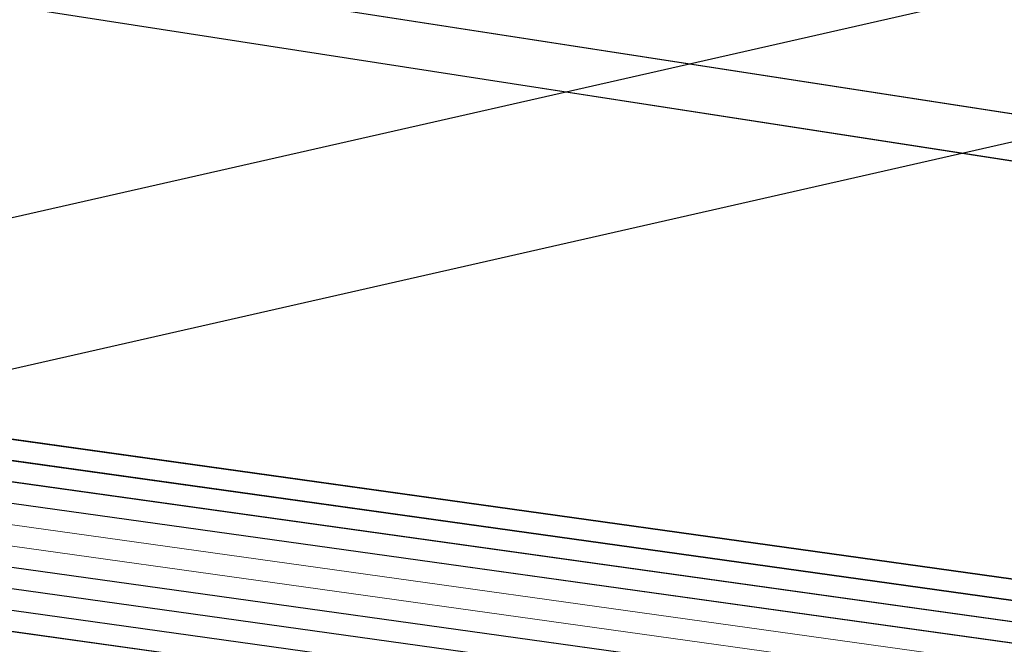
# Model space of a CAD drawing. Header units: metres. Extents: x -502 to 161, y -108 to 174.
# Tile 311 of 656: x -172.07 to -169.73, y -31.31 to -29.83. Entities that reach past the tile are written whole.
import ezdxf

# ---------------------------------------------------------------- set-up
doc = ezdxf.new("R2010")
doc.units = ezdxf.units.M
doc.header["$LTSCALE"] = 0.1
for name, color, linetype in [('BRI31-005.05-5p02-Koordinierung Lageplan 4. BA ZOB West 2022-06-15', 7, 'Continuous'), ('BRI31-005.06-5f07-Koordinierung Lageplan 4. BA ZOB Fernbusbahnh', 7, 'Continuous'), ('BRI32-005.02-5f05-Koordinierung Schemaplan 4 BA ZOB Teilbereich', 7, 'Continuous'), ('BRI32-005.03-5f06-Koordinierung Schemaplan 4 BA ZOB Teilbereich 2 Ost - Bahnhofsallee 2023-01-21', 7, 'Continuous')]:
    doc.layers.add(name, color=color, linetype=linetype)

msp = doc.modelspace()

# ---------------------------------------------------------------- linework, layer by layer
at = {"layer": 'BRI31-005.05-5p02-Koordinierung Lageplan 4. BA ZOB West 2022-06-15', "color": 250, "linetype": 'Continuous', "lineweight": 25, "true_color": 0x333333, "transparency": 33554687}
for p, q in [((-174.7127, -30.8913), (-141.808, -23.422)), ((-174.6352, -31.2326), (-141.7305, -23.7633))]:
    msp.add_line(p, q, dxfattribs=at)
at = {"layer": 'BRI31-005.05-5p02-Koordinierung Lageplan 4. BA ZOB West 2022-06-15', "color": 6, "linetype": 'Continuous', "lineweight": 25, "true_color": 0xff00ff, "transparency": 33554687, "flags": 128}
for points in [[(-12.8197, -7.1584), (-13.0948, -7.1684), (-17.6753, -7.3484), (-25.0233, -7.7685), (-29.4119, -8.0888), (-36.588, -9.7298), (-36.8022, -9.7791), (-48.761, -11.229), (-54.8582, -12.3594), (-60.5568, -13.5195), (-72.2392, -15.9794), (-83.9386, -18.0493), (-95.7552, -20.2994), (-107.5641, -22.6294), (-119.3715, -24.8394), (-124.8625, -26.009), (-126.093, -26.1489), (-127.2478, -26.3291), (-138.8097, -28.3993), (-150.5411, -30.6494), (-156.6329, -31.8278), (-162.3974, -31.1788), (-174.3003, -29.339)], [(-174.3171, -29.4477), (-162.412, -31.2879), (-156.6285, -31.939), (-150.5203, -30.7574), (-138.7897, -28.5075), (-127.2296, -26.4376), (-126.0783, -26.2579), (-124.8448, -26.1177), (-119.3499, -24.9473), (-107.5433, -22.7374), (-95.7342, -20.4074), (-83.9188, -18.1575), (-72.2182, -16.0874), (-60.5345, -13.6272), (-54.8372, -12.4674), (-48.7444, -11.3378), (-36.7832, -9.8876), (-36.5634, -9.837), (-29.3955, -8.1979), (-25.0161, -7.8783), (-17.67, -7.4583), (-13.0906, -7.2783), (-12.8157, -7.2683)]]:
    msp.add_lwpolyline(points, dxfattribs=at)
at = {"layer": 'BRI31-005.05-5p02-Koordinierung Lageplan 4. BA ZOB West 2022-06-15', "color": 190, "linetype": 'Continuous', "lineweight": 35, "true_color": 0x7f00ff, "transparency": 33554687, "flags": 128}
for points in [[(-55.7007, -13.3634), (-59.4327, -13.9934), (-61.4087, -14.3464), (-62.2647, -14.4984), (-62.6667, -14.5974), (-62.8907, -14.7334), (-63.5967, -15.2334), (-64.4177, -15.8004), (-64.8657, -15.8864), (-69.7037, -16.7484), (-75.4637, -17.6884), (-81.7337, -18.6534), (-88.9077, -20.0034), (-93.6827, -20.7334), (-98.9647, -21.6334), (-104.5957, -22.9234), (-121.8907, -26.2934), (-126.8117, -27.2034), (-150.4477, -31.7134), (-157.1307, -33.0134), (-162.7687, -32.1234), (-174.7807, -30.4434), (-178.1477, -29.6134), (-179.1357, -29.4334)], [(-93.6747, -20.7824), (-98.9547, -21.6824), (-104.5847, -22.9724), (-121.8807, -26.3424), (-126.8027, -27.2524), (-150.4387, -31.7624), (-150.7407, -31.8214), (-157.1297, -33.0644), (-162.7757, -32.1724), (-174.7877, -30.4934), (-178.1567, -29.6624), (-179.1357, -29.4844)]]:
    msp.add_lwpolyline(points, dxfattribs=at)
at = {"layer": 'BRI31-005.05-5p02-Koordinierung Lageplan 4. BA ZOB West 2022-06-15', "color": 250, "linetype": 'Continuous', "lineweight": 25, "true_color": 0x333333, "transparency": 33554687, "flags": 128}
for points in [[(-179.1357, -29.7394), (-178.2047, -29.9074), (-176.5237, -30.3244), (-174.8367, -30.8434), (-162.8247, -32.5154), (-157.1227, -33.4214), (-150.6707, -32.1644), (-150.3757, -32.1054), (-126.7397, -27.5954), (-121.8107, -26.6854), (-104.5117, -23.3154), (-93.6067, -21.1744), (-88.8337, -20.4444), (-81.6527, -19.0944), (-75.3827, -18.1294), (-69.6317, -17.1894), (-64.2647, -16.2324), (-63.2977, -15.6984), (-62.6077, -15.0894), (-62.1947, -14.8414), (-59.6597, -14.3864), (-59.3767, -14.3364), (-55.6447, -13.7064)], [(-55.6367, -13.7554), (-59.3687, -14.3854), (-59.6507, -14.4354), (-62.1767, -14.8894), (-62.5777, -15.1304), (-63.2687, -15.7394), (-64.2477, -16.2804), (-69.6237, -17.2384), (-75.3737, -18.1784), (-81.6437, -19.1434), (-88.8257, -20.4934), (-93.5977, -21.2234), (-104.5017, -23.3644), (-121.8007, -26.7344), (-126.7307, -27.6444), (-150.3667, -32.1544), (-150.6607, -32.2134), (-157.1217, -33.4724), (-162.8317, -32.5644), (-174.8437, -30.8934), (-176.5357, -30.3734), (-178.2147, -29.9564), (-179.1357, -29.7904)], [(-62.5057, -14.9114), (-62.7017, -15.0274), (-63.4007, -15.5204), (-64.2987, -16.1364), (-69.6477, -17.0914), (-75.4007, -18.0314), (-81.6707, -18.9964), (-88.8497, -20.3464), (-93.6247, -21.0764), (-104.5317, -23.2174), (-121.8307, -26.5874), (-126.7577, -27.4974), (-150.3937, -32.0074), (-150.6907, -32.0664), (-157.1247, -33.3194), (-162.8107, -32.4174), (-174.8227, -30.7434), (-176.4997, -30.2264), (-178.1847, -29.8094), (-179.1357, -29.6374)], [(-62.4797, -14.9544), (-62.6747, -15.0694), (-63.3727, -15.5614), (-64.2817, -16.1844), (-69.6397, -17.1404), (-75.3917, -18.0804), (-81.6617, -19.0454), (-88.8417, -20.3954), (-93.6157, -21.1254), (-104.5217, -23.2664), (-121.8207, -26.6364), (-126.7487, -27.5464), (-150.3847, -32.0564), (-150.6807, -32.1154), (-157.1237, -33.3704), (-162.8177, -32.4664), (-174.8297, -30.7934), (-176.5117, -30.2754), (-178.1947, -29.8584), (-179.1357, -29.6884)], [(-93.6667, -20.8314), (-98.9447, -21.7314), (-104.5737, -23.0214), (-121.8707, -26.3914), (-126.7937, -27.3014), (-150.4297, -31.8114), (-150.7307, -31.8704), (-157.1287, -33.1154), (-162.7827, -32.2214), (-174.7947, -30.5434), (-178.1657, -29.7114), (-179.1357, -29.5354)], [(-93.6587, -20.8804), (-98.9347, -21.7804), (-104.5627, -23.0704), (-121.8607, -26.4404), (-126.7847, -27.3504), (-150.4207, -31.8604), (-150.7207, -31.9194), (-157.1277, -33.1664), (-162.7897, -32.2704), (-174.8017, -30.5934), (-178.1747, -29.7604), (-179.1357, -29.5864)]]:
    msp.add_lwpolyline(points, dxfattribs=at)
at = {"layer": 'BRI31-005.05-5p02-Koordinierung Lageplan 4. BA ZOB West 2022-06-15', "color": 251, "linetype": 'Continuous', "lineweight": 13, "true_color": 0x5b5b5b, "transparency": 33554687, "flags": 128}
for points in [[(-93.6507, -20.9294), (-98.8777, -21.8214), (-104.5517, -23.1194), (-121.8507, -26.4894), (-126.7757, -27.3994), (-150.4117, -31.9094), (-150.7107, -31.9684), (-157.1267, -33.2174), (-162.7967, -32.3194), (-174.8087, -30.6434), (-176.5547, -29.7624), (-176.4667, -28.8414), (-176.3907, -28.5144)], [(-93.6427, -20.9784), (-98.9147, -21.8784), (-104.5407, -23.1684), (-121.8407, -26.5384), (-126.7667, -27.4484), (-150.4027, -31.9584), (-150.7007, -32.0174), (-157.1257, -33.2684), (-162.8037, -32.3684), (-174.8157, -30.6934), (-176.6607, -29.8214), (-176.5657, -28.8254), (-176.4877, -28.4914)]]:
    msp.add_lwpolyline(points, dxfattribs=at)
at = {"layer": 'BRI31-005.05-5p02-Koordinierung Lageplan 4. BA ZOB West 2022-06-15', "color": 116, "linetype": 'Continuous', "lineweight": 13, "true_color": 0x007f3f, "transparency": 33554687, "flags": 128}
for points in [[(-126.7577, -27.4974), (-150.3927, -32.0074), (-150.6917, -32.0664), (-157.1247, -33.3194), (-162.8117, -32.4184), (-174.8387, -30.7404), (-176.6607, -29.8214), (-176.5657, -28.8254), (-176.4877, -28.4914), (-176.2937, -28.5374), (-176.3677, -28.8574), (-176.4487, -29.7034), (-174.7787, -30.5464), (-162.7817, -32.2204), (-157.1287, -33.1154), (-150.7297, -31.8704), (-150.4307, -31.8114), (-126.7937, -27.3014)], [(-126.7487, -27.5464), (-150.3837, -32.0564), (-150.6817, -32.1154), (-157.1237, -33.3704), (-162.8187, -32.4674), (-174.8447, -30.7904), (-176.7667, -29.8814), (-176.6647, -28.8094), (-176.5847, -28.4684), (-176.3907, -28.5144), (-176.4667, -28.8414), (-176.5547, -29.7614), (-174.7867, -30.5964), (-162.7887, -32.2694), (-157.1277, -33.1664), (-150.7197, -31.9194), (-150.4217, -31.8604), (-126.7847, -27.3504)]]:
    msp.add_lwpolyline(points, dxfattribs=at)
at = {"layer": 'BRI31-005.06-5f07-Koordinierung Lageplan 4. BA ZOB Fernbusbahnh', "color": 190, "linetype": 'Continuous', "lineweight": 30, "true_color": 0x7f00ff, "transparency": 33554687, "flags": 128}
for points in [[(-55.7007, -13.3634), (-59.4327, -13.9934), (-61.4087, -14.3464), (-62.2647, -14.4984), (-62.6667, -14.5974), (-62.8907, -14.7334), (-63.5967, -15.2334), (-64.4177, -15.8004), (-64.8657, -15.8864), (-69.7037, -16.7484), (-75.4637, -17.6884), (-81.7337, -18.6534), (-88.9077, -20.0034), (-93.6827, -20.7334), (-98.9647, -21.6334), (-104.5957, -22.9234), (-121.8907, -26.2934), (-126.8117, -27.2034), (-150.4477, -31.7134), (-157.1307, -33.0134), (-162.7687, -32.1234), (-174.7807, -30.4434), (-178.1477, -29.6134), (-179.1357, -29.4334)], [(-93.6747, -20.7824), (-98.9547, -21.6824), (-104.5847, -22.9724), (-121.8807, -26.3424), (-126.8027, -27.2524), (-150.4387, -31.7624), (-150.7407, -31.8214), (-157.1297, -33.0644), (-162.7757, -32.1724), (-174.7877, -30.4934), (-178.1567, -29.6624), (-179.1357, -29.4844)]]:
    msp.add_lwpolyline(points, dxfattribs=at)
at = {"layer": 'BRI31-005.06-5f07-Koordinierung Lageplan 4. BA ZOB Fernbusbahnh', "color": 250, "linetype": 'Continuous', "lineweight": 20, "true_color": 0x333333, "transparency": 33554687, "flags": 128}
for points in [[(-179.1357, -29.7394), (-178.2047, -29.9074), (-176.5237, -30.3244), (-174.8367, -30.8434), (-162.8247, -32.5154), (-157.1227, -33.4214), (-150.6707, -32.1644), (-150.3757, -32.1054), (-126.7397, -27.5954), (-121.8107, -26.6854), (-104.5117, -23.3154), (-93.6067, -21.1744), (-88.8337, -20.4444), (-81.6527, -19.0944), (-75.3827, -18.1294), (-69.6317, -17.1894), (-64.2647, -16.2324), (-63.2977, -15.6984), (-62.6077, -15.0894), (-62.1947, -14.8414), (-59.6597, -14.3864), (-59.3767, -14.3364), (-55.6447, -13.7064)], [(-55.6367, -13.7554), (-59.3687, -14.3854), (-59.6507, -14.4354), (-62.1767, -14.8894), (-62.5777, -15.1304), (-63.2687, -15.7394), (-64.2477, -16.2804), (-69.6237, -17.2384), (-75.3737, -18.1784), (-81.6437, -19.1434), (-88.8257, -20.4934), (-93.5977, -21.2234), (-104.5017, -23.3644), (-121.8007, -26.7344), (-126.7307, -27.6444), (-150.3667, -32.1544), (-150.6607, -32.2134), (-157.1217, -33.4724), (-162.8317, -32.5644), (-174.8437, -30.8934), (-176.5357, -30.3734), (-178.2147, -29.9564), (-179.1357, -29.7904)], [(-62.5057, -14.9114), (-62.7017, -15.0274), (-63.4007, -15.5204), (-64.2987, -16.1364), (-69.6477, -17.0914), (-75.4007, -18.0314), (-81.6707, -18.9964), (-88.8497, -20.3464), (-93.6247, -21.0764), (-104.5317, -23.2174), (-121.8307, -26.5874), (-126.7577, -27.4974), (-150.3937, -32.0074), (-150.6907, -32.0664), (-157.1247, -33.3194), (-162.8107, -32.4174), (-174.8227, -30.7434), (-176.4997, -30.2264), (-178.1847, -29.8094), (-179.1357, -29.6374)], [(-62.4797, -14.9544), (-62.6747, -15.0694), (-63.3727, -15.5614), (-64.2817, -16.1844), (-69.6397, -17.1404), (-75.3917, -18.0804), (-81.6617, -19.0454), (-88.8417, -20.3954), (-93.6157, -21.1254), (-104.5217, -23.2664), (-121.8207, -26.6364), (-126.7487, -27.5464), (-150.3847, -32.0564), (-150.6807, -32.1154), (-157.1237, -33.3704), (-162.8177, -32.4664), (-174.8297, -30.7934), (-176.5117, -30.2754), (-178.1947, -29.8584), (-179.1357, -29.6884)], [(-93.6667, -20.8314), (-98.9447, -21.7314), (-104.5737, -23.0214), (-121.8707, -26.3914), (-126.7937, -27.3014), (-150.4297, -31.8114), (-150.7307, -31.8704), (-157.1287, -33.1154), (-162.7827, -32.2214), (-174.7947, -30.5434), (-178.1657, -29.7114), (-179.1357, -29.5354)], [(-93.6587, -20.8804), (-98.9347, -21.7804), (-104.5627, -23.0704), (-121.8607, -26.4404), (-126.7847, -27.3504), (-150.4207, -31.8604), (-150.7207, -31.9194), (-157.1277, -33.1664), (-162.7897, -32.2704), (-174.8017, -30.5934), (-178.1747, -29.7604), (-179.1357, -29.5864)]]:
    msp.add_lwpolyline(points, dxfattribs=at)
at = {"layer": 'BRI32-005.02-5f05-Koordinierung Schemaplan 4 BA ZOB Teilbereich', "color": 6, "linetype": 'Continuous', "lineweight": 25, "true_color": 0xff00ff, "transparency": 33554687, "flags": 128}
for points in [[(-12.8197, -7.1584), (-13.0948, -7.1684), (-17.6753, -7.3484), (-25.0233, -7.7685), (-29.4119, -8.0888), (-36.588, -9.7298), (-36.8022, -9.7791), (-48.761, -11.229), (-54.8582, -12.3594), (-60.5568, -13.5195), (-72.2392, -15.9794), (-83.9386, -18.0493), (-95.7552, -20.2994), (-107.5641, -22.6294), (-119.3715, -24.8394), (-124.8625, -26.009), (-126.093, -26.1489), (-127.2478, -26.3291), (-138.8097, -28.3993), (-150.5411, -30.6494), (-156.6329, -31.8278), (-162.3974, -31.1788), (-174.3003, -29.339)], [(-174.3171, -29.4477), (-162.412, -31.2879), (-156.6285, -31.939), (-150.5203, -30.7574), (-138.7897, -28.5075), (-127.2296, -26.4376), (-126.0783, -26.2579), (-124.8448, -26.1177), (-119.3499, -24.9473), (-107.5433, -22.7374), (-95.7342, -20.4074), (-83.9188, -18.1575), (-72.2182, -16.0874), (-60.5345, -13.6272), (-54.8372, -12.4674), (-48.7444, -11.3378), (-36.7832, -9.8876), (-36.5634, -9.837), (-29.3955, -8.1979), (-25.0161, -7.8783), (-17.67, -7.4583), (-13.0906, -7.2783), (-12.8157, -7.2683)]]:
    msp.add_lwpolyline(points, dxfattribs=at)
at = {"layer": 'BRI32-005.02-5f05-Koordinierung Schemaplan 4 BA ZOB Teilbereich', "color": 190, "linetype": 'Continuous', "lineweight": 35, "true_color": 0x7f00ff, "transparency": 33554687, "flags": 128}
for points in [[(-55.7007, -13.3634), (-59.4327, -13.9934), (-61.4087, -14.3464), (-62.2647, -14.4984), (-62.6667, -14.5974), (-62.8907, -14.7334), (-63.5967, -15.2334), (-64.4177, -15.8004), (-64.8657, -15.8864), (-69.7037, -16.7484), (-75.4637, -17.6884), (-81.7337, -18.6534), (-88.9077, -20.0034), (-93.6827, -20.7334), (-98.9647, -21.6334), (-104.5957, -22.9234), (-121.8907, -26.2934), (-126.8117, -27.2034), (-150.4477, -31.7134), (-157.1307, -33.0134), (-162.7687, -32.1234), (-174.7807, -30.4434), (-178.1477, -29.6134), (-179.1357, -29.4334)], [(-93.6747, -20.7824), (-98.9547, -21.6824), (-104.5847, -22.9724), (-121.8807, -26.3424), (-126.8027, -27.2524), (-150.4387, -31.7624), (-150.7407, -31.8214), (-157.1297, -33.0644), (-162.7757, -32.1724), (-174.7877, -30.4934), (-178.1567, -29.6624), (-179.1357, -29.4844)]]:
    msp.add_lwpolyline(points, dxfattribs=at)
at = {"layer": 'BRI32-005.02-5f05-Koordinierung Schemaplan 4 BA ZOB Teilbereich', "color": 250, "linetype": 'Continuous', "lineweight": 25, "true_color": 0x333333, "transparency": 33554687, "flags": 128}
for points in [[(-179.1357, -29.7394), (-178.2047, -29.9074), (-176.5237, -30.3244), (-174.8367, -30.8434), (-162.8247, -32.5154), (-157.1227, -33.4214), (-150.6707, -32.1644), (-150.3757, -32.1054), (-126.7397, -27.5954), (-121.8107, -26.6854), (-104.5117, -23.3154), (-93.6067, -21.1744), (-88.8337, -20.4444), (-81.6527, -19.0944), (-75.3827, -18.1294), (-69.6317, -17.1894), (-64.2647, -16.2324), (-63.2977, -15.6984), (-62.6077, -15.0894), (-62.1947, -14.8414), (-59.6597, -14.3864), (-59.3767, -14.3364), (-55.6447, -13.7064)], [(-55.6367, -13.7554), (-59.3687, -14.3854), (-59.6507, -14.4354), (-62.1767, -14.8894), (-62.5777, -15.1304), (-63.2687, -15.7394), (-64.2477, -16.2804), (-69.6237, -17.2384), (-75.3737, -18.1784), (-81.6437, -19.1434), (-88.8257, -20.4934), (-93.5977, -21.2234), (-104.5017, -23.3644), (-121.8007, -26.7344), (-126.7307, -27.6444), (-150.3667, -32.1544), (-150.6607, -32.2134), (-157.1217, -33.4724), (-162.8317, -32.5644), (-174.8437, -30.8934), (-176.5357, -30.3734), (-178.2147, -29.9564), (-179.1357, -29.7904)], [(-93.6667, -20.8314), (-98.9447, -21.7314), (-104.5737, -23.0214), (-121.8707, -26.3914), (-126.7937, -27.3014), (-150.4297, -31.8114), (-150.7307, -31.8704), (-157.1287, -33.1154), (-162.7827, -32.2214), (-174.7947, -30.5434), (-178.1657, -29.7114), (-179.1357, -29.5354)], [(-93.6587, -20.8804), (-98.9347, -21.7804), (-104.5627, -23.0704), (-121.8607, -26.4404), (-126.7847, -27.3504), (-150.4207, -31.8604), (-150.7207, -31.9194), (-157.1277, -33.1664), (-162.7897, -32.2704), (-174.8017, -30.5934), (-178.1747, -29.7604), (-179.1357, -29.5864)]]:
    msp.add_lwpolyline(points, dxfattribs=at)
at = {"layer": 'BRI32-005.02-5f05-Koordinierung Schemaplan 4 BA ZOB Teilbereich', "color": 251, "linetype": 'Continuous', "lineweight": 13, "true_color": 0x5b5b5b, "transparency": 33554687, "flags": 128}
for points in [[(-93.6507, -20.9294), (-98.8777, -21.8214), (-104.5517, -23.1194), (-121.8507, -26.4894), (-126.7757, -27.3994), (-150.4117, -31.9094), (-150.7107, -31.9684), (-157.1267, -33.2174), (-162.7967, -32.3194), (-174.8087, -30.6434), (-176.5547, -29.7624), (-176.4667, -28.8414), (-176.3907, -28.5144)], [(-93.6427, -20.9784), (-98.9147, -21.8784), (-104.5407, -23.1684), (-121.8407, -26.5384), (-126.7667, -27.4484), (-150.4027, -31.9584), (-150.7007, -32.0174), (-157.1257, -33.2684), (-162.8037, -32.3684), (-174.8157, -30.6934), (-176.6607, -29.8214), (-176.5657, -28.8254), (-176.4877, -28.4914)]]:
    msp.add_lwpolyline(points, dxfattribs=at)
at = {"layer": 'BRI32-005.02-5f05-Koordinierung Schemaplan 4 BA ZOB Teilbereich', "color": 116, "linetype": 'Continuous', "lineweight": 13, "true_color": 0x007f3f, "transparency": 33554687, "flags": 128}
for points in [[(-126.7577, -27.4974), (-150.3927, -32.0074), (-150.6917, -32.0664), (-157.1247, -33.3194), (-162.8117, -32.4184), (-174.8387, -30.7404), (-176.6607, -29.8214), (-176.5657, -28.8254), (-176.4877, -28.4914), (-176.2937, -28.5374), (-176.3677, -28.8574), (-176.4487, -29.7034), (-174.7787, -30.5464), (-162.7817, -32.2204), (-157.1287, -33.1154), (-150.7297, -31.8704), (-150.4307, -31.8114), (-126.7937, -27.3014)], [(-126.7487, -27.5464), (-150.3837, -32.0564), (-150.6817, -32.1154), (-157.1237, -33.3704), (-162.8187, -32.4674), (-174.8447, -30.7904), (-176.7667, -29.8814), (-176.6647, -28.8094), (-176.5847, -28.4684), (-176.3907, -28.5144), (-176.4667, -28.8414), (-176.5547, -29.7614), (-174.7867, -30.5964), (-162.7887, -32.2694), (-157.1277, -33.1664), (-150.7197, -31.9194), (-150.4217, -31.8604), (-126.7847, -27.3504)]]:
    msp.add_lwpolyline(points, dxfattribs=at)
at = {"layer": 'BRI32-005.03-5f06-Koordinierung Schemaplan 4 BA ZOB Teilbereich 2 Ost - Bahnhofsallee 2023-01-21', "color": 6, "linetype": 'Continuous', "lineweight": 20, "true_color": 0xff00ff, "transparency": 33554687, "flags": 128}
for points in [[(-12.8197, -7.1584), (-13.0948, -7.1684), (-17.6753, -7.3484), (-25.0233, -7.7685), (-29.4119, -8.0888), (-36.588, -9.7298), (-36.8022, -9.7791), (-48.761, -11.229), (-54.8582, -12.3594), (-60.5568, -13.5195), (-72.2392, -15.9794), (-83.9386, -18.0493), (-95.7552, -20.2994), (-107.5641, -22.6294), (-119.3715, -24.8394), (-124.8625, -26.009), (-126.093, -26.1489), (-127.2478, -26.3291), (-138.8097, -28.3993), (-150.5411, -30.6494), (-156.6329, -31.8278), (-162.3974, -31.1788), (-174.3003, -29.339)], [(-174.3171, -29.4477), (-162.412, -31.2879), (-156.6285, -31.939), (-150.5203, -30.7574), (-138.7897, -28.5075), (-127.2296, -26.4376), (-126.0783, -26.2579), (-124.8448, -26.1177), (-119.3499, -24.9473), (-107.5433, -22.7374), (-95.7342, -20.4074), (-83.9188, -18.1575), (-72.2182, -16.0874), (-60.5345, -13.6272), (-54.8372, -12.4674), (-48.7444, -11.3378), (-36.7832, -9.8876), (-36.5634, -9.837), (-29.3955, -8.1979), (-25.0161, -7.8783), (-17.67, -7.4583), (-13.0906, -7.2783), (-12.8157, -7.2683)]]:
    msp.add_lwpolyline(points, dxfattribs=at)
at = {"layer": 'BRI32-005.03-5f06-Koordinierung Schemaplan 4 BA ZOB Teilbereich 2 Ost - Bahnhofsallee 2023-01-21', "color": 190, "linetype": 'Continuous', "lineweight": 30, "true_color": 0x7f00ff, "transparency": 33554687, "flags": 128}
for points in [[(-55.7007, -13.3634), (-59.4327, -13.9934), (-61.4087, -14.3464), (-62.2647, -14.4984), (-62.6667, -14.5974), (-62.8907, -14.7334), (-63.5967, -15.2334), (-64.4177, -15.8004), (-64.8657, -15.8864), (-69.7037, -16.7484), (-75.4637, -17.6884), (-81.7337, -18.6534), (-88.9077, -20.0034), (-93.6827, -20.7334), (-98.9647, -21.6334), (-104.5957, -22.9234), (-121.8907, -26.2934), (-126.8117, -27.2034), (-150.4477, -31.7134), (-157.1307, -33.0134), (-162.7687, -32.1234), (-174.7807, -30.4434), (-178.1477, -29.6134), (-179.1357, -29.4334)], [(-93.6747, -20.7824), (-98.9547, -21.6824), (-104.5847, -22.9724), (-121.8807, -26.3424), (-126.8027, -27.2524), (-150.4387, -31.7624), (-150.7407, -31.8214), (-157.1297, -33.0644), (-162.7757, -32.1724), (-174.7877, -30.4934), (-178.1567, -29.6624), (-179.1357, -29.4844)]]:
    msp.add_lwpolyline(points, dxfattribs=at)
at = {"layer": 'BRI32-005.03-5f06-Koordinierung Schemaplan 4 BA ZOB Teilbereich 2 Ost - Bahnhofsallee 2023-01-21', "color": 250, "linetype": 'Continuous', "lineweight": 20, "true_color": 0x333333, "transparency": 33554687, "flags": 128}
for points in [[(-179.1357, -29.7394), (-178.2047, -29.9074), (-176.5237, -30.3244), (-174.8367, -30.8434), (-162.8247, -32.5154), (-157.1227, -33.4214), (-150.6707, -32.1644), (-150.3757, -32.1054), (-126.7397, -27.5954), (-121.8107, -26.6854), (-104.5117, -23.3154), (-93.6067, -21.1744), (-88.8337, -20.4444), (-81.6527, -19.0944), (-75.3827, -18.1294), (-69.6317, -17.1894), (-64.2647, -16.2324), (-63.2977, -15.6984), (-62.6077, -15.0894), (-62.1947, -14.8414), (-59.6597, -14.3864), (-59.3767, -14.3364), (-55.6447, -13.7064)], [(-55.6367, -13.7554), (-59.3687, -14.3854), (-59.6507, -14.4354), (-62.1767, -14.8894), (-62.5777, -15.1304), (-63.2687, -15.7394), (-64.2477, -16.2804), (-69.6237, -17.2384), (-75.3737, -18.1784), (-81.6437, -19.1434), (-88.8257, -20.4934), (-93.5977, -21.2234), (-104.5017, -23.3644), (-121.8007, -26.7344), (-126.7307, -27.6444), (-150.3667, -32.1544), (-150.6607, -32.2134), (-157.1217, -33.4724), (-162.8317, -32.5644), (-174.8437, -30.8934), (-176.5357, -30.3734), (-178.2147, -29.9564), (-179.1357, -29.7904)], [(-62.5057, -14.9114), (-62.7017, -15.0274), (-63.4007, -15.5204), (-64.2987, -16.1364), (-69.6477, -17.0914), (-75.4007, -18.0314), (-81.6707, -18.9964), (-88.8497, -20.3464), (-93.6247, -21.0764), (-104.5317, -23.2174), (-121.8307, -26.5874), (-126.7577, -27.4974), (-150.3937, -32.0074), (-150.6907, -32.0664), (-157.1247, -33.3194), (-162.8107, -32.4174), (-174.8227, -30.7434), (-176.4997, -30.2264), (-178.1847, -29.8094), (-179.1357, -29.6374)], [(-62.4797, -14.9544), (-62.6747, -15.0694), (-63.3727, -15.5614), (-64.2817, -16.1844), (-69.6397, -17.1404), (-75.3917, -18.0804), (-81.6617, -19.0454), (-88.8417, -20.3954), (-93.6157, -21.1254), (-104.5217, -23.2664), (-121.8207, -26.6364), (-126.7487, -27.5464), (-150.3847, -32.0564), (-150.6807, -32.1154), (-157.1237, -33.3704), (-162.8177, -32.4664), (-174.8297, -30.7934), (-176.5117, -30.2754), (-178.1947, -29.8584), (-179.1357, -29.6884)], [(-93.6667, -20.8314), (-98.9447, -21.7314), (-104.5737, -23.0214), (-121.8707, -26.3914), (-126.7937, -27.3014), (-150.4297, -31.8114), (-150.7307, -31.8704), (-157.1287, -33.1154), (-162.7827, -32.2214), (-174.7947, -30.5434), (-178.1657, -29.7114), (-179.1357, -29.5354)], [(-93.6587, -20.8804), (-98.9347, -21.7804), (-104.5627, -23.0704), (-121.8607, -26.4404), (-126.7847, -27.3504), (-150.4207, -31.8604), (-150.7207, -31.9194), (-157.1277, -33.1664), (-162.7897, -32.2704), (-174.8017, -30.5934), (-178.1747, -29.7604), (-179.1357, -29.5864)]]:
    msp.add_lwpolyline(points, dxfattribs=at)
at = {"layer": 'BRI32-005.03-5f06-Koordinierung Schemaplan 4 BA ZOB Teilbereich 2 Ost - Bahnhofsallee 2023-01-21', "color": 251, "linetype": 'Continuous', "lineweight": 9, "true_color": 0x5b5b5b, "transparency": 33554687, "flags": 128}
for points in [[(-93.6507, -20.9294), (-98.8777, -21.8214), (-104.5517, -23.1194), (-121.8507, -26.4894), (-126.7757, -27.3994), (-150.4117, -31.9094), (-150.7107, -31.9684), (-157.1267, -33.2174), (-162.7967, -32.3194), (-174.8087, -30.6434), (-176.5547, -29.7624), (-176.4667, -28.8414), (-176.3907, -28.5144)], [(-93.6427, -20.9784), (-98.9147, -21.8784), (-104.5407, -23.1684), (-121.8407, -26.5384), (-126.7667, -27.4484), (-150.4027, -31.9584), (-150.7007, -32.0174), (-157.1257, -33.2684), (-162.8037, -32.3684), (-174.8157, -30.6934), (-176.6607, -29.8214), (-176.5657, -28.8254), (-176.4877, -28.4914)]]:
    msp.add_lwpolyline(points, dxfattribs=at)
at = {"layer": 'BRI32-005.03-5f06-Koordinierung Schemaplan 4 BA ZOB Teilbereich 2 Ost - Bahnhofsallee 2023-01-21', "color": 116, "linetype": 'Continuous', "lineweight": 9, "true_color": 0x007f3f, "transparency": 33554687, "flags": 128}
for points in [[(-126.7577, -27.4974), (-150.3927, -32.0074), (-150.6917, -32.0664), (-157.1247, -33.3194), (-162.8117, -32.4184), (-174.8387, -30.7404), (-176.6607, -29.8214), (-176.5657, -28.8254), (-176.4877, -28.4914), (-176.2937, -28.5374), (-176.3677, -28.8574), (-176.4487, -29.7034), (-174.7787, -30.5464), (-162.7817, -32.2204), (-157.1287, -33.1154), (-150.7297, -31.8704), (-150.4307, -31.8114), (-126.7937, -27.3014)], [(-126.7487, -27.5464), (-150.3837, -32.0564), (-150.6817, -32.1154), (-157.1237, -33.3704), (-162.8187, -32.4674), (-174.8447, -30.7904), (-176.7667, -29.8814), (-176.6647, -28.8094), (-176.5847, -28.4684), (-176.3907, -28.5144), (-176.4667, -28.8414), (-176.5547, -29.7614), (-174.7867, -30.5964), (-162.7887, -32.2694), (-157.1277, -33.1664), (-150.7197, -31.9194), (-150.4217, -31.8604), (-126.7847, -27.3504)]]:
    msp.add_lwpolyline(points, dxfattribs=at)

doc.saveas('drawing.dxf')
